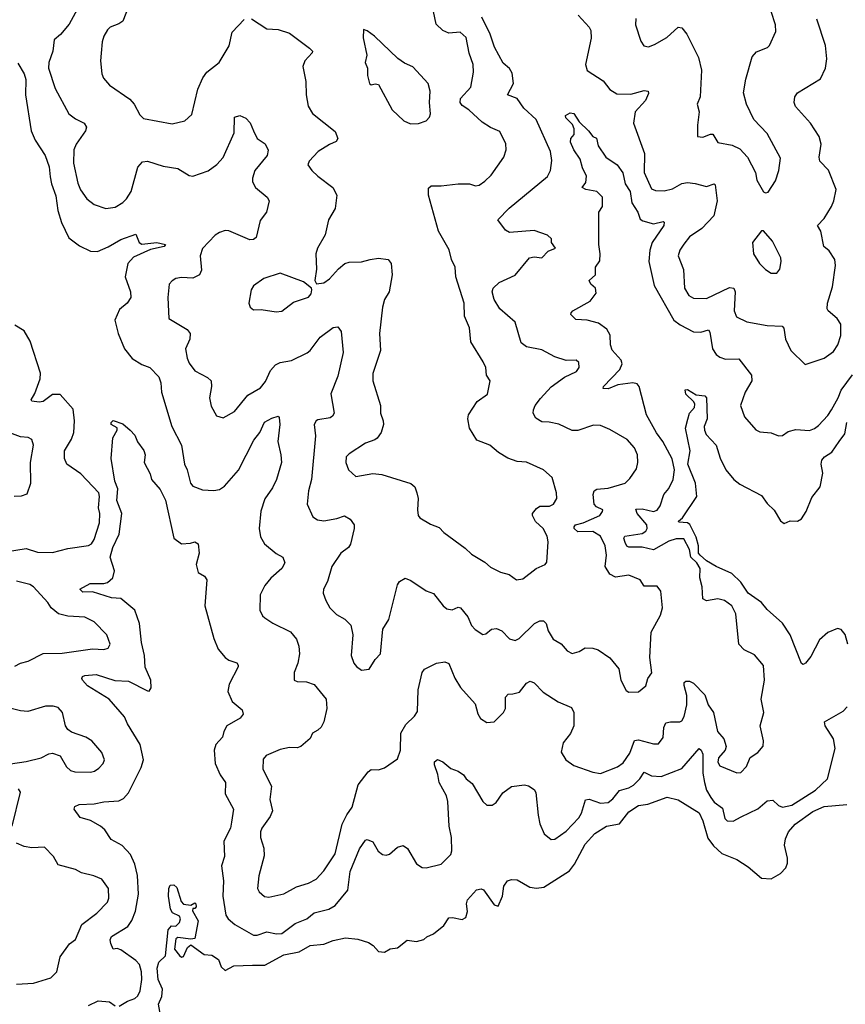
# Model space of a CAD drawing. Extents: x 2199565 to 2323334, y 894172 to 1018966.
# Tile 335 of 440: x 2301412 to 2305767, y 955184 to 960381. Entities that reach past the tile are written whole.
import ezdxf

# ---------------------------------------------------------------- set-up
doc = ezdxf.new("R2010")
doc.units = 0

msp = doc.modelspace()

# ---------------------------------------------------------------- linework, layer by layer
at = {"layer": '0CON10XD'}
for points in [[(2301725.4, 960455), (2301672.6, 960357.4), (2301627, 960303), (2301593.3, 960275), (2301587.1, 960215), (2301565.8, 960155), (2301562.9, 960125), (2301597.8, 960017.8), (2301671.1, 959885), (2301705, 959857.8), (2301751.2, 959835), (2301764.3, 959815), (2301758.1, 959795), (2301709.5, 959725), (2301696.5, 959695), (2301694.6, 959625), (2301718.3, 959518.3), (2301733.1, 959483.1), (2301765, 959435.8), (2301805, 959405.8), (2301865.8, 959384.2), (2301915, 959392.5), (2301955, 959415.8), (2301974.6, 959435.4), (2301998.9, 959475), (2302035, 959602.5), (2302058.5, 959631.5), (2302085, 959635.5), (2302167.9, 959607.9), (2302245.4, 959595.4), (2302305, 959558.6), (2302325, 959555.7), (2302406.4, 959583.6), (2302452.1, 959617.9), (2302485, 959654.3), (2302543.3, 959785), (2302545, 959867.5), (2302573.6, 959876.4), (2302605, 959861.2), (2302627, 959837), (2302644.2, 959795), (2302663.8, 959755), (2302706.2, 959726.2), (2302723, 959693), (2302716.5, 959665), (2302651.9, 959585), (2302639.4, 959545), (2302640, 959525), (2302655.7, 959495), (2302716.2, 959445), (2302728, 959425), (2302714.2, 959365.8), (2302679.2, 959320.8), (2302658.3, 959231.7), (2302645, 959220.6), (2302625, 959220), (2302515, 959266.2), (2302495, 959268.2), (2302465, 959259.1), (2302443.1, 959245), (2302375.9, 959174.1), (2302364.1, 959135), (2302370.2, 959059.8), (2302360.6, 959035), (2302325, 959017.1), (2302265, 959021.1), (2302235, 959015.8), (2302215, 959004), (2302200.6, 958985), (2302192.5, 958915), (2302198.8, 958805), (2302295.5, 958745.5), (2302310, 958725), (2302309.4, 958695), (2302286.2, 958645), (2302294.5, 958595), (2302305, 958568.8), (2302335, 958528.8), (2302402.7, 958492.7), (2302421.2, 958475), (2302423.8, 958445), (2302413.3, 958385), (2302421.2, 958341.2), (2302450.5, 958290.5), (2302485, 958279.2), (2302545, 958314.2), (2302615, 958398.9), (2302682, 958438), (2302708, 958472), (2302735, 958530.6), (2302760.7, 958559.3), (2302785, 958572.5), (2302845, 958582.9), (2302927.3, 958622.7), (2302943.1, 958635), (2302996.9, 958705), (2303065, 958757.5), (2303089.5, 958759.5), (2303107.5, 958735), (2303118.1, 958625), (2303090.5, 958499.5), (2303052.6, 958407.4), (2303070, 958305), (2303062, 958288), (2303050, 958280)], [(2301984.5, 960445), (2301955.5, 960374.5), (2301935, 960360), (2301887.9, 960342.1), (2301875, 960328.8), (2301855.8, 960295), (2301847.1, 960265), (2301840.6, 960205), (2301837.1, 960165), (2301844.2, 960095), (2301853.4, 960073.4), (2301885.6, 960035.6), (2301992.2, 959962.2), (2302015.4, 959935.4), (2302045, 959880), (2302065, 959860), (2302215, 959831.1), (2302282.6, 959847.4), (2302319.8, 959880.2), (2302351.5, 960015), (2302377.9, 960075), (2302398.9, 960105), (2302464.2, 960155), (2302516.6, 960243.4), (2302531.8, 960315), (2302595, 960382.5)], [(2303725, 959515.7), (2303785, 959515.8), (2303815.8, 959504.2), (2303835, 959508.8), (2303865, 959530), (2303898.3, 959561.7), (2303965.8, 959655), (2303977.5, 959695), (2303975.6, 959725.6), (2303945, 959791.2), (2303895, 959813.1), (2303850.9, 959840.9), (2303781.5, 959905), (2303745, 959927.8), (2303734.6, 959945), (2303736.5, 959965), (2303792.1, 960025), (2303804.5, 960104.5), (2303803.8, 960145), (2303783.1, 960205), (2303766.9, 960286.9), (2303735, 960315.6), (2303675, 960310.6), (2303643.9, 960323.9), (2303608.5, 960358.5), (2303594.5, 960424.5)], [(2304662.1, 960387.9), (2304660, 960355), (2304688.3, 960268.3), (2304704.3, 960244.3), (2304728.3, 960238.3), (2304760.7, 960250.7), (2304825, 960286.7), (2304885, 960341.2), (2304905, 960338.1), (2304930.6, 960305), (2304992.7, 960182.7), (2305008.5, 960115), (2305001.5, 959975), (2304985.7, 959935), (2304996.2, 959895), (2304986.7, 959825), (2304986.7, 959765), (2305015, 959760.8), (2305055, 959778), (2305068, 959778), (2305095, 959732.5), (2305170, 959720), (2305210, 959700), (2305251.2, 959655), (2305292.5, 959575), (2305300, 959535), (2305335, 959472.5), (2305345, 959467.5), (2305359.3, 959470.7), (2305398.3, 959531.7), (2305416.2, 959585), (2305425, 959650), (2305355, 959780), (2305284.2, 959854.2), (2305245.4, 959935.4), (2305230, 959995), (2305241.7, 960068.3), (2305275.4, 960184.6), (2305297.9, 960212.1), (2305355.9, 960234.1), (2305367.5, 960245), (2305400.7, 960319.3), (2305398.8, 960355), (2305376.2, 960425)], [(2302635, 960385.5), (2302715, 960333.3), (2302775, 960330), (2302835, 960310), (2302940.6, 960230.6), (2302956.2, 960215), (2302954.1, 960205.9), (2302916, 960165), (2302904.3, 960135), (2302921.1, 960055), (2302921.9, 959985), (2302932.9, 959925), (2302956.4, 959886.4), (2303075, 959792), (2303089.2, 959755), (2303081.7, 959738.3), (2303045, 959723.1), (2302986, 959685), (2302938.8, 959635), (2302932, 959615), (2302952, 959585), (2302984.2, 959555), (2303062.5, 959495), (2303084.2, 959455), (2303075.7, 959385), (2303040.8, 959325), (2303023.2, 959246.8), (2302982.9, 959175), (2302972.9, 959145), (2302976.9, 959065), (2302968.8, 959005), (2302977.5, 958987.5), (2303015, 958992.5), (2303045, 959014), (2303092.7, 959067.3), (2303126.1, 959093.9), (2303149.1, 959100.9), (2303215, 959103.6), (2303260, 959115), (2303305, 959123.5), (2303356, 959115), (2303370.8, 959095), (2303376.7, 959035), (2303360, 958945), (2303336, 958905), (2303325.8, 958865), (2303309.4, 958725), (2303315.6, 958635), (2303274.1, 958514.1), (2303273.8, 958475), (2303314.2, 958345), (2303314.2, 958305), (2303329.2, 958265), (2303330, 958245), (2303317.8, 958202.2), (2303297.2, 958172.8), (2303285, 958163.1), (2303235, 958147.1), (2303149.5, 958090.5), (2303134, 958075), (2303132, 958045), (2303146, 958005), (2303185, 957970), (2303275, 957986.7), (2303321.7, 957981.7), (2303475, 957934), (2303495, 957916.2), (2303505.8, 957884.2), (2303513.6, 957855), (2303509.2, 957795), (2303514.2, 957764.2), (2303522.7, 957752.7), (2303578.3, 957718.3), (2303625, 957702), (2303648, 957675), (2303762, 957592), (2303795, 957560), (2303865, 957517.5), (2303895, 957492), (2303947.5, 957465), (2303993, 957453), (2304032.5, 957425), (2304065, 957430.8), (2304136.7, 957485), (2304183.3, 957506.7), (2304192.5, 957517.5), (2304199.2, 957625), (2304193.1, 957655), (2304172.2, 957695), (2304132.3, 957732.3), (2304115.9, 957765), (2304117.2, 957775), (2304137.7, 957802.3), (2304155, 957814.4), (2304205.4, 957814.6), (2304228, 957825), (2304244.3, 957855), (2304243.1, 957885), (2304221.2, 957965), (2304173.8, 958005), (2304085, 958045.7), (2304035, 958049.4), (2303987.2, 958067.2), (2303936.6, 958096.6), (2303892, 958135), (2303822.2, 958162.2), (2303784.5, 958225), (2303775.6, 958274.4), (2303778.1, 958295), (2303825, 958366.2), (2303880, 958405), (2303894, 958475), (2303874, 958505), (2303870, 958545), (2303856, 958575), (2303790.5, 958680.5), (2303783.6, 958755), (2303757, 958817), (2303755.6, 958885), (2303711.9, 959025), (2303708.6, 959075), (2303689.4, 959115), (2303677.3, 959167.3), (2303620, 959265), (2303567.8, 959455), (2303568.6, 959491.4), (2303582.5, 959505), (2303635.5, 959504.5), (2303725, 959515.7)], [(2303050, 958280), (2302985, 958268.6), (2302975, 958263.8), (2302964.2, 958245), (2302972.2, 958185), (2302950.4, 957955), (2302934.6, 957894.6), (2302927.1, 957825), (2302957.8, 957757.8), (2302982.2, 957742.2), (2303015, 957736.9), (2303085, 957748.1), (2303125, 957762), (2303155.4, 957745.4), (2303175.6, 957715), (2303176.5, 957695), (2303157, 957613), (2303145.8, 957595), (2303105.6, 957565), (2303058.1, 957495), (2303035, 957416.7), (2303014.5, 957375.5), (2303013.1, 957355), (2303025.7, 957315), (2303047.6, 957277.6), (2303082.2, 957242.2), (2303127.3, 957217.3), (2303158.9, 957185), (2303168.5, 957135), (2303160.8, 957025), (2303174, 956985), (2303187.3, 956967.3), (2303215, 956948.8), (2303255, 956953.3), (2303286.7, 957005), (2303315.5, 957034.5), (2303327.5, 957165), (2303358.2, 957215), (2303405, 957398.8), (2303415, 957415.8), (2303445, 957433.8), (2303475, 957422), (2303555, 957367.5), (2303595, 957352.5), (2303645, 957287.5), (2303665, 957272.5), (2303692.7, 957267.3), (2303725, 957280), (2303737.6, 957277.6), (2303775, 957230), (2303795, 957184.2), (2303815, 957162.9), (2303855, 957136.2), (2303870.5, 957139.5), (2303900, 957165), (2303927.4, 957167.4), (2303954, 957155), (2303995, 957114), (2304025, 957104.2), (2304045.8, 957115), (2304128, 957195), (2304155, 957208.6), (2304175, 957208.6), (2304188.1, 957195), (2304198.5, 957155), (2304225, 957112), (2304267.3, 957087.3), (2304300.3, 957050.3), (2304325, 957036.2), (2304362.7, 957047.3), (2304395, 957065.6), (2304435, 957064.4), (2304463.8, 957055), (2304525, 957013.1), (2304571.4, 956955), (2304582.5, 956895), (2304611.2, 956841.2), (2304625, 956832.5), (2304675, 956833.3), (2304713.8, 956865), (2304725.8, 956904.2), (2304745.7, 956934.3), (2304735.6, 957015), (2304742, 957148), (2304791.5, 957238.5), (2304802.6, 957277.4), (2304794.4, 957365), (2304775, 957391.4), (2304705, 957392), (2304683.8, 957425), (2304625, 957449.5), (2304555, 957439.2), (2304524.4, 957454.4), (2304500.4, 957495), (2304506.2, 957555), (2304500.4, 957605), (2304475, 957656.2), (2304435, 957679.6), (2304355, 957678.5), (2304336.9, 957695), (2304335.8, 957705), (2304343.3, 957715), (2304384.5, 957725.5), (2304472, 957765), (2304486.7, 957785), (2304487.5, 957795), (2304455, 957811.1), (2304441.5, 957825), (2304436.9, 957875), (2304442.2, 957895), (2304456.6, 957903.4), (2304515, 957908.9), (2304606, 957935), (2304630.3, 957959.7), (2304665, 958011.2), (2304672.2, 958045), (2304670, 958085), (2304655, 958122), (2304616, 958165), (2304525, 958218), (2304475, 958239.4), (2304439.1, 958240.9), (2304356.1, 958213.9), (2304325, 958212.9), (2304255, 958246.9), (2304205, 958257.8), (2304165, 958258.6), (2304135, 958278), (2304120, 958305), (2304122.1, 958322.1), (2304130.7, 958345), (2304158, 958382), (2304215, 958443.1), (2304284.6, 958495.4), (2304348, 958525), (2304362.9, 958545), (2304361.7, 958571.7), (2304347.5, 958585), (2304295, 958583.5), (2304235, 958601.2), (2304165, 958638.2), (2304085.4, 958655.4), (2304056, 958675), (2304025.6, 958785), (2303943.8, 958855), (2303914.2, 958905), (2303904, 958945), (2303908.8, 958965), (2303940, 958995), (2304025, 959032.5), (2304100, 959125), (2304125, 959130), (2304165, 959124), (2304199.5, 959160.5), (2304237.5, 959175), (2304217.5, 959205), (2304216.2, 959225), (2304195, 959244), (2304125, 959268.1), (2303995, 959258), (2303975, 959271.2), (2303934.2, 959325), (2303994, 959386), (2304195, 959554.4), (2304211.2, 959585), (2304217.8, 959637.8), (2304210.9, 959685), (2304136.2, 959855), (2304070.7, 959915), (2304035.8, 959965.8), (2303984, 959985), (2304017.1, 960045), (2304009.6, 960099.6), (2303995, 960124.4), (2303962.6, 960152.6), (2303916.1, 960236.1), (2303893.9, 960305), (2303849.2, 960395)], [(2304357.5, 960405), (2304415, 960341.2), (2304424.3, 960324.3), (2304425.5, 960284.5), (2304395.8, 960144.2), (2304405, 960112.5), (2304489.1, 960059.1), (2304525, 960013.5), (2304560.6, 959990.6), (2304635, 959987.7), (2304705, 960008.2), (2304726.2, 960005), (2304728.3, 959991.7), (2304712.9, 959955), (2304658.5, 959895), (2304648.5, 959835), (2304707.1, 959675), (2304705.6, 959575), (2304745, 959489.2), (2304765, 959480), (2304811.3, 959478.7), (2304855, 959488.9), (2304905, 959516.2), (2304935, 959521.3), (2304975, 959517.5), (2305035, 959500.9), (2305075, 959515.7), (2305079.7, 959509.7), (2305090, 959425), (2305074, 959346), (2305010.3, 959279.7), (2304944.5, 959235), (2304915, 959196.9), (2304894.4, 959165), (2304884.4, 959135), (2304913.8, 959063.8), (2304917.8, 958965), (2304940.6, 958925), (2304965, 958911.5), (2305035, 958910.4), (2305155, 958967.4), (2305179.5, 958965), (2305186.5, 958945), (2305180.8, 958845), (2305192.8, 958812.8), (2305247.4, 958787.4), (2305355, 958766.9), (2305433.8, 958763.8), (2305442.6, 958752.6), (2305451.4, 958695), (2305478.6, 958635), (2305555, 958561.2), (2305655, 958594.3), (2305705, 958630), (2305727.3, 958665), (2305742.5, 958715), (2305742.9, 958775), (2305724.3, 958805), (2305675.7, 958845), (2305671.5, 958855), (2305672.9, 958885), (2305699.1, 958970.9), (2305715.5, 959084.5), (2305712.2, 959115), (2305681.1, 959161.1), (2305654, 959185), (2305636.7, 959265), (2305619.2, 959295), (2305655, 959332.9), (2305693.3, 959395), (2305706.7, 959425), (2305718.9, 959485), (2305677.4, 959587.4), (2305631.9, 959635), (2305629.5, 959655), (2305639.3, 959725), (2305628.5, 959765), (2305582.7, 959835), (2305503.8, 959923.8), (2305496.5, 959945), (2305500, 959975), (2305513.8, 959995), (2305635, 960068.6), (2305662.1, 960125), (2305670, 960175), (2305662.8, 960245), (2305616.1, 960385)], [(2303472.3, 959832.3), (2303515, 959834), (2303555, 959847.5), (2303573.6, 959866.4), (2303578.8, 959885), (2303572.5, 959945), (2303575.9, 960004.1), (2303566, 960045), (2303485, 960133.3), (2303441.7, 960151.7), (2303405.9, 960175.9), (2303283.3, 960295), (2303245, 960323.3), (2303225, 960330), (2303224.2, 960285), (2303242, 960195), (2303234.2, 960155), (2303246.1, 960126.1), (2303247, 960087), (2303257.5, 960045), (2303265, 960037.5), (2303287, 960043), (2303305, 960040), (2303376.4, 959906.4), (2303438.3, 959848.3), (2303472.3, 959832.3)], [(2301402.3, 960152.3), (2301435.3, 960095), (2301443.8, 960065), (2301442.3, 959985), (2301472, 959795), (2301493.8, 959745), (2301545.6, 959665), (2301567.5, 959605), (2301572.7, 959552.7), (2301579.6, 959515), (2301602.4, 959452.4), (2301613.1, 959375), (2301631.4, 959311.4), (2301670.3, 959230.3), (2301727, 959187), (2301785, 959159.5), (2301822.2, 959157.8), (2301878.1, 959181.9), (2301945, 959221.1), (2302025, 959250), (2302041.2, 959205), (2302055, 959197.5), (2302135.3, 959205.3), (2302180, 959195), (2302173.3, 959185), (2302102.3, 959167.7), (2302012.5, 959127.5), (2301981.8, 959095), (2301967.1, 959025), (2301995.8, 958945), (2301997.1, 958915), (2301978.6, 958885), (2301938.4, 958851.6), (2301913.3, 958795), (2301931.3, 958725), (2301964.4, 958645), (2302005, 958593.3), (2302055, 958562.2), (2302098.8, 958545), (2302145, 958496.7), (2302155.4, 958465.4), (2302159.2, 958415), (2302213.3, 958235), (2302265.8, 958135.8), (2302280, 958035), (2302294.5, 958005), (2302312.9, 957935), (2302325, 957920), (2302375, 957900.8), (2302435, 957896.7), (2302465, 957901.5), (2302491.3, 957918.7), (2302566.1, 958003.9), (2302647.1, 958162.9), (2302677.4, 958202.6), (2302702.3, 958257.7), (2302741.3, 958278.7), (2302775, 958289.2), (2302780.9, 958280.9), (2302783.1, 958245), (2302773.6, 958155), (2302788.6, 958085), (2302793.3, 958045), (2302765.6, 957955), (2302745, 957910.8), (2302705, 957852), (2302683.4, 957786.6), (2302674.4, 957695), (2302682.6, 957652.6), (2302702.5, 957615), (2302765, 957564.2), (2302800, 957545), (2302810, 957515), (2302794.3, 957485), (2302736.5, 957433.5), (2302704.2, 957395), (2302680, 957345), (2302678, 957265), (2302692, 957235), (2302703.8, 957225), (2302746.3, 957196.3), (2302840.4, 957150.4), (2302872.2, 957112.2), (2302884.4, 957075), (2302887.5, 957035), (2302879.4, 956985), (2302860, 956935), (2302860, 956895), (2302875, 956887.5), (2302925, 956887.1), (2302965, 956871.9), (2303028.1, 956795), (2303032.5, 956745), (2303015.8, 956675), (2303002.6, 956647.4), (2302985, 956630.8), (2302956.7, 956615), (2302943.1, 956586.9), (2302895, 956546), (2302875, 956538.6), (2302835, 956540), (2302785, 956529.5), (2302711.7, 956498.3), (2302695, 956477.5), (2302694.4, 956425), (2302740.6, 956335), (2302730.8, 956265), (2302744.4, 956205), (2302733.3, 956175), (2302688.9, 956115), (2302682.2, 956095), (2302682.2, 956065), (2302699.3, 956009.3), (2302701.7, 955968.3), (2302672.3, 955862.3), (2302666, 955795), (2302675, 955778.8), (2302703.6, 955753.6), (2302725, 955749.4), (2302805, 955768.1), (2302872, 955805), (2302935.3, 955824.7), (2302975, 955845.6), (2303015, 955888.1), (2303075, 955978), (2303112.1, 956135), (2303136.4, 956185), (2303165.6, 956225), (2303197, 956343), (2303248.9, 956411.1), (2303265, 956424.4), (2303305, 956422.9), (2303335, 956432.5), (2303405, 956480), (2303420.4, 956525), (2303422.5, 956615), (2303447.8, 956662.2), (2303494.7, 956705.3), (2303509.8, 956730.2), (2303513.3, 956845), (2303534.3, 956935.7), (2303547, 956953), (2303610, 956985), (2303655, 956992), (2303675, 956984), (2303706.2, 956906.2), (2303736.1, 956856.1), (2303815, 956770), (2303828, 956718), (2303842.8, 956692.8), (2303875, 956672), (2303915, 956676), (2303964.2, 956725), (2303973.3, 956745), (2303975, 956806), (2303988.8, 956821.2), (2304013.6, 956823.6), (2304047.2, 956832.8), (2304085, 956880), (2304105, 956890), (2304125, 956880.8), (2304172.8, 956832.8), (2304251.2, 956781.2), (2304321.7, 956751.7), (2304334.5, 956724.5), (2304335.3, 956654.7), (2304316.2, 956613.8), (2304277.5, 956565), (2304267.5, 956515), (2304292, 956475), (2304335, 956444.3), (2304435, 956410), (2304475, 956403.3), (2304565, 956438.2), (2304595, 956458.5), (2304629.7, 956510.3), (2304655, 956576.9), (2304675, 956580), (2304755, 956558.5), (2304780.6, 956559.4), (2304805, 956593.3), (2304810, 956645), (2304820.2, 956669.8), (2304843.8, 956676.2), (2304894.5, 956675.5), (2304905, 956681.4), (2304917.2, 956702.8), (2304930.5, 956765), (2304931.1, 956815), (2304916.7, 956866.7), (2304917.3, 956882.7), (2304925, 956889.2), (2304945, 956890.6), (2304965, 956878.9), (2305025, 956818.1), (2305043.3, 956765), (2305072, 956725), (2305093.2, 956625), (2305125.6, 956585.6), (2305137.5, 956545), (2305132.5, 956525), (2305096.9, 956485), (2305095, 956463.3), (2305105, 956444), (2305195, 956406.7), (2305215, 956407.5), (2305245, 956440), (2305265, 956486.7), (2305305, 956513.8), (2305332.7, 956547.3), (2305334.3, 956575), (2305317.1, 956655), (2305337.1, 956725), (2305322.1, 956795), (2305340.5, 956895), (2305335, 956972.5), (2305288.3, 957028.3), (2305233.8, 957055), (2305205.8, 957085), (2305190, 957245), (2305168.1, 957288.1), (2305129.2, 957315), (2305095, 957324.5), (2305035, 957313.5), (2305015.7, 957325), (2305012.4, 957387.6), (2305000, 957435), (2305000.8, 957485), (2304982.7, 957515), (2304951.5, 957545), (2304944.1, 957585), (2304915, 957641.1), (2304875, 957640.9), (2304835, 957628.2), (2304755, 957582.7), (2304695, 957598.1), (2304625, 957597.8), (2304615, 957603.1), (2304605, 957622), (2304599.1, 957645), (2304604.3, 957655.7), (2304695, 957670), (2304715, 957682.5), (2304721.8, 957695), (2304719.6, 957715), (2304668.6, 957775), (2304662.4, 957797.6), (2304695, 957799.1), (2304755, 957784.8), (2304775, 957791.8), (2304790, 957815), (2304809.4, 957875), (2304835, 957907.5), (2304859.2, 957955), (2304865.9, 958005), (2304853.9, 958063.9), (2304803.9, 958155), (2304771.1, 958201.1)], [(2304771.1, 958201.1), (2304717.5, 958295), (2304680, 958445), (2304669.1, 958459.1), (2304645, 958465.4), (2304566.6, 958453.4), (2304515, 958433.8), (2304490, 958435), (2304491.9, 958445), (2304577.1, 958535), (2304590, 958565), (2304583.5, 958585), (2304537, 958637), (2304528.2, 958665), (2304525.6, 958715.6), (2304508.5, 958748.5), (2304465, 958780), (2304405, 958795.3), (2304345, 958799.5), (2304319.2, 958825), (2304320, 958835), (2304330, 958845), (2304420, 958895), (2304452.3, 958937.7), (2304448.8, 958965), (2304424, 958985), (2304416, 959005), (2304449.2, 959035), (2304449.2, 959075), (2304471.2, 959108.8), (2304474, 959145), (2304465.8, 959195), (2304467.1, 959365), (2304486.7, 959395), (2304485.5, 959445), (2304456.2, 959475), (2304397.5, 959485), (2304378.8, 959495), (2304398.2, 959521.8), (2304401.4, 959555), (2304380.2, 959600.2), (2304368.9, 959645), (2304335, 959694.3), (2304317.3, 959735), (2304319.4, 959755), (2304336.7, 959775), (2304335.8, 959805), (2304327.7, 959827.7), (2304293, 959863), (2304290, 959875), (2304315, 959889.2), (2304335, 959886.4), (2304362.2, 959842.2), (2304412.7, 959795), (2304434, 959765), (2304455, 959756.2), (2304463.8, 959715), (2304503.8, 959655), (2304563.5, 959615), (2304592.7, 959572.7), (2304605.6, 959515), (2304631.3, 959475), (2304640.2, 959415), (2304671.7, 959365), (2304685, 959328.6), (2304699.1, 959319.1), (2304755, 959304.6), (2304805, 959315.5), (2304812, 959312), (2304808.5, 959295), (2304747.3, 959205), (2304735.3, 959164.7), (2304730.7, 959105), (2304758.9, 958978.9), (2304861.8, 958795), (2304895, 958770), (2304965, 958733.3), (2305005, 958732.2), (2305045, 958744.4), (2305052.6, 958732.6), (2305066.5, 958645), (2305085, 958614.4), (2305105, 958599.4), (2305135, 958589.4), (2305205, 958591.4), (2305271.4, 958505), (2305273.3, 958475), (2305238.1, 958415), (2305214.4, 958344.4), (2305235.7, 958285), (2305295, 958217.5), (2305315, 958206), (2305375, 958200.8), (2305415, 958185.8), (2305435, 958187.5), (2305465, 958208.5), (2305505, 958219.1), (2305577.6, 958212.4), (2305605, 958223.5), (2305625, 958240), (2305675, 958293.1), (2305693.1, 958323.1), (2305729.1, 958385), (2305744.1, 958425.9), (2305805, 958506.7)], [(2305405, 959043.8), (2305421.2, 959065), (2305429.2, 959105), (2305426, 959125), (2305383, 959213), (2305335, 959267.5), (2305325, 959267.5), (2305276.7, 959205), (2305282.5, 959145), (2305314.4, 959094.4), (2305345, 959063.8), (2305375, 959043.8), (2305405, 959043.8)], [(2302765, 958839.4), (2302795, 958842.9), (2302855, 958891.4), (2302935, 958916.2), (2302948.8, 958935), (2302953.3, 958955), (2302950, 958965), (2302908.3, 958998.3), (2302785, 959044.3), (2302698.8, 959015), (2302644.1, 958975.9), (2302632, 958955), (2302620, 958885), (2302628, 958865), (2302645, 958850), (2302685, 958852), (2302765, 958839.4)], [(2301336.9, 957573.1), (2301445, 957591.1), (2301505, 957571.5), (2301585, 957570), (2301665, 957590.8), (2301775, 957606.5), (2301790, 957615), (2301805, 957638), (2301833.1, 957725), (2301833.9, 957775), (2301827.5, 957805), (2301833.3, 957865), (2301828.2, 957885), (2301734.5, 957985), (2301660, 958035), (2301648.5, 958065), (2301648.2, 958105), (2301685, 958166.7), (2301696.8, 958203.2), (2301700.2, 958265), (2301692.8, 958325), (2301625, 958402.5), (2301585, 958403.2), (2301535, 958366.2), (2301515, 958362.1), (2301475, 958367.5), (2301472.5, 958375), (2301492, 958408), (2301518.8, 958485), (2301520.9, 958515), (2301467.4, 958685), (2301435, 958739.6), (2301385, 958768.8)], [(2305779.2, 957085), (2305765.8, 957135.8), (2305745, 957163.5), (2305725, 957167.5), (2305675, 957146.9), (2305630.9, 957109.1), (2305585, 957020), (2305556.7, 956985), (2305545, 956977.5), (2305535, 956982.5), (2305476.2, 957135), (2305435.8, 957195.8), (2305355, 957268.1), (2305324.5, 957305), (2305253.8, 957355), (2305215, 957413.3), (2305168.4, 957458.4), (2305085, 957495.6), (2305035, 957525.7), (2305000.5, 957555), (2304992.2, 957565), (2304991.6, 957605), (2304980.7, 957650.7), (2304946.4, 957716.4), (2304935, 957725.7), (2304888.8, 957728.8), (2304886.9, 957735), (2304907.9, 957752.1), (2304983.8, 957865), (2304976.5, 957935), (2304936.4, 958035), (2304948.1, 958105), (2304923.3, 958225), (2304936.7, 958273.3), (2304945.4, 958304.6), (2304970.8, 958335), (2304972.3, 958352.3), (2304968, 958365), (2304925.8, 958405), (2304921.4, 958428.6), (2304935, 958429.4), (2304980.8, 958400.9), (2305025, 958395.7), (2305035, 958386.2), (2305038.1, 958275), (2305022.5, 958235), (2305024.3, 958214.3), (2305032.7, 958192.7), (2305085.7, 958135), (2305107.1, 958067.1), (2305137.1, 958005), (2305179.2, 957955), (2305210.2, 957930.2), (2305325, 957869.2), (2305355, 957827.5), (2305392.2, 957792.2), (2305425, 957736), (2305445, 957722), (2305475, 957736.2), (2305515, 957734), (2305535, 957746.2), (2305559.4, 957785), (2305590.4, 957859.6), (2305634.6, 957915), (2305647.3, 957987.3), (2305639.2, 958035), (2305643.2, 958056.8), (2305656.2, 958075), (2305695, 958098.9), (2305735, 958155.3), (2305764.3, 958195), (2305775, 958256)], [(2301935.5, 955174.5), (2301979.3, 955200.7), (2302018.8, 955215), (2302035, 955228.6), (2302047.5, 955255), (2302055.7, 955315), (2302054.2, 955355), (2302043.8, 955393.8), (2302025, 955415.5), (2301945, 955472.1), (2301925, 955478.9), (2301905, 955476.2), (2301892.1, 955505), (2301889.6, 955525), (2301895, 955541.9), (2301981.5, 955595), (2302003.8, 955626.2), (2302023.1, 955676.9), (2302038.8, 955765), (2302032.4, 955865), (2302018.4, 955925), (2301995.9, 955975), (2301952.9, 956022.9), (2301894.3, 956055), (2301860.8, 956105), (2301838.2, 956125), (2301785, 956153.9), (2301731.1, 956171.1), (2301698.8, 956215), (2301702.3, 956227.7), (2301725, 956238.6), (2301805, 956241.8), (2301855, 956252.5), (2301935, 956258.8), (2301958.8, 956271.2), (2301985, 956300.6), (2302052, 956435), (2302064.6, 956475), (2302047.3, 956555), (2301980.5, 956665), (2301965, 956701.2), (2301884.3, 956795), (2301768.8, 956865), (2301742, 956895), (2301740, 956905), (2301743.3, 956915), (2301755, 956920.8), (2301815.6, 956924.4), (2301913.3, 956893.3), (2301985, 956890.4), (2302085, 956839.2), (2302095, 956838), (2302104.3, 956855), (2302104.1, 956895), (2302074, 956964), (2302070.7, 957025), (2302053.7, 957093.7), (2302043.7, 957193.7), (2302018.2, 957265), (2301945, 957326.2), (2301895, 957329.6), (2301795, 957361.9), (2301745, 957360.4), (2301729.2, 957375), (2301783.8, 957406.2), (2301855, 957404.7), (2301875, 957410.4), (2301902.1, 957435), (2301912.3, 957472.3), (2301889.3, 957545), (2301903.3, 957595), (2301936.4, 957666.4), (2301950.7, 957775), (2301924.5, 957844.5), (2301929.3, 957905), (2301913.5, 957945), (2301894.2, 958065), (2301903.3, 958175), (2301925.8, 958214.2), (2301925, 958226.7), (2301894.2, 958244.2), (2301894.4, 958255.6), (2301905, 958266.2), (2301955, 958249.2), (2301994.2, 958215), (2302018.2, 958188.2), (2302033.2, 958153.2), (2302066.8, 958106.8), (2302072.5, 958085), (2302068.8, 958045), (2302100, 957985), (2302106.7, 957955), (2302152.3, 957902.3), (2302180.8, 957845), (2302224.4, 957644.4), (2302265, 957614.2), (2302312.4, 957617.6), (2302335.7, 957625.7), (2302353.8, 957615), (2302358.2, 957565), (2302342.5, 957505), (2302353.6, 957463.6), (2302386.2, 957445), (2302398.8, 957425), (2302387.8, 957287.8), (2302435.5, 957115), (2302459.1, 957059.1), (2302495, 957015.7), (2302515, 957001.1), (2302556.2, 956986.2), (2302564.3, 956975), (2302564.3, 956965), (2302516.1, 956875), (2302509.6, 956835), (2302532.2, 956782.2), (2302585, 956738), (2302590, 956715), (2302573.8, 956695), (2302504.3, 956655), (2302488.1, 956625), (2302481.4, 956595), (2302445.8, 956555), (2302436.7, 956525), (2302442.5, 956455), (2302469.6, 956395), (2302497.3, 956355), (2302494.6, 956295), (2302538.6, 956215), (2302529.5, 956145), (2302523.4, 956115), (2302487.9, 956045), (2302492.7, 955965), (2302476.7, 955915), (2302486.7, 955836.7), (2302482.5, 955755), (2302498.5, 955655), (2302511.1, 955635), (2302545.8, 955605.8), (2302645, 955548.8), (2302665, 955549.6), (2302715, 955566.9), (2302766.7, 955556.7), (2302795, 955558.2), (2302865, 955611.3), (2302925.8, 955635), (2302965, 955666.9), (2303043, 955687), (2303075, 955705.7), (2303142.7, 955787.3), (2303154.7, 955885), (2303204.8, 956005.2), (2303235, 956050), (2303245, 956053.8), (2303275, 956041.2), (2303302.8, 955992.8), (2303325.4, 955975.4), (2303345, 955971.5), (2303362.6, 955977.4), (2303405, 956013.5), (2303435, 956023.1), (2303456.7, 956006.7), (2303505, 955926), (2303535, 955906.2), (2303555, 955904.3), (2303635, 955924.4), (2303685, 955976), (2303691.5, 955995), (2303690, 956065), (2303676.4, 956125), (2303670.6, 956255), (2303663.5, 956285), (2303623.8, 956355), (2303616.9, 956396.9), (2303598.8, 956448.8), (2303599.2, 956465), (2303615, 956477.1), (2303643.8, 956465), (2303685, 956428.8), (2303724.2, 956414.2), (2303753.3, 956395), (2303766.7, 956375), (2303799.1, 956349.1), (2303854.3, 956255), (2303875.8, 956235.8), (2303904.2, 956235.8), (2303925, 956248.8), (2303959.3, 956300.7), (2304005, 956334), (2304075, 956342.5), (2304095, 956337.5), (2304125, 956317.5), (2304135, 956302.5), (2304146.9, 956183.1), (2304155, 956136.7), (2304178, 956085), (2304215, 956053.8), (2304235, 956056.7), (2304295, 956098.6), (2304361.2, 956168.8), (2304375, 956194), (2304396.1, 956263.9), (2304415, 956267.1), (2304475, 956246), (2304515, 956250.4), (2304540.6, 956269.4), (2304575, 956312.3), (2304625, 956326.9), (2304648.8, 956341.2), (2304683.1, 956375), (2304705, 956409.2), (2304745, 956390.7), (2304795, 956386.3), (2304905, 956429.7), (2304995, 956534.2), (2305006.5, 956526.5), (2305014.6, 956504.6), (2305015.9, 956405), (2305023.7, 956355), (2305035.2, 956315), (2305056.6, 956276.6), (2305075, 956252), (2305118.9, 956218.9), (2305131.5, 956165), (2305143, 956153), (2305175, 956151.8), (2305216.5, 956173.5)], [(2301383, 957867), (2301421.2, 957868.8), (2301450.3, 957879.7), (2301470, 957935), (2301468.5, 958045), (2301484.3, 958135), (2301476.2, 958165), (2301455.5, 958175.5), (2301415, 958178.9), (2301345, 958206.9)], [(2301385, 956968.5), (2301415, 956985.4), (2301455.8, 956995), (2301535, 957036.1), (2301635, 957038.5), (2301795, 957060.4), (2301855, 957056.7), (2301878.8, 957065), (2301888.6, 957085), (2301872, 957135), (2301803.9, 957203.9), (2301755, 957227.3), (2301665, 957232.7), (2301615.4, 957245.4), (2301577.6, 957277.6), (2301560, 957305), (2301485, 957388.8), (2301465, 957399.6), (2301395, 957418.1)], [(2301315, 956447.3), (2301445, 956466.4), (2301525, 956485.6), (2301565, 956505.7), (2301585, 956509.2), (2301625, 956496), (2301657.9, 956437.9), (2301678.9, 956418.9), (2301702.1, 956412.1), (2301785, 956409.2), (2301805.7, 956414.3), (2301828.7, 956431.3), (2301852, 956455), (2301858, 956475), (2301844.4, 956514.4), (2301791.2, 956575), (2301760, 956595), (2301685, 956620), (2301665.8, 956635), (2301653.6, 956655), (2301637.3, 956725), (2301615, 956750.6), (2301587.6, 956757.6), (2301547.5, 956757.5), (2301455, 956729.1), (2301415, 956733.6), (2301301.1, 956761.1)], [(2305216.5, 956173.5), (2305305, 956216.5), (2305355, 956257.8), (2305385, 956261.4), (2305415, 956234), (2305435, 956224.4), (2305485, 956235.4), (2305608.8, 956315), (2305673.1, 956375), (2305713.3, 956535), (2305704.5, 956585), (2305661.1, 956655), (2305657.5, 956675), (2305755, 956732.1), (2305775.7, 956754.3)], [(2301372.4, 956125), (2301415.5, 956305), (2301405, 956322.5)], [(2302161.2, 955088.8), (2302143.3, 955185), (2302160.8, 955225), (2302164, 955265), (2302142.5, 955315), (2302137.5, 955375), (2302145, 955406), (2302180, 955440), (2302195, 955576.7), (2302211.7, 955598.3), (2302235, 955597.5), (2302254, 955616), (2302260, 955635), (2302255, 955650), (2302218, 955668), (2302207.1, 955687.1), (2302196.9, 955755), (2302198.2, 955795), (2302205, 955814), (2302224.4, 955814.4), (2302240.3, 955800.3), (2302263.3, 955726.7), (2302275, 955713.8), (2302315, 955707.5), (2302335, 955720), (2302340, 955715), (2302341.7, 955698.3), (2302335, 955690), (2302325, 955690), (2302323, 955677), (2302353.3, 955625), (2302335, 955532.5), (2302315, 955527.5), (2302245, 955536.7), (2302235, 955530), (2302228.8, 955475), (2302255, 955441.2), (2302265, 955433.8), (2302275, 955437.5), (2302297.5, 955485), (2302315, 955497.5), (2302385, 955447.5), (2302425, 955443.3), (2302460.7, 955420.7), (2302475, 955382.5), (2302495, 955363.3), (2302541.8, 955388.2), (2302639.1, 955390.9), (2302705, 955391.2), (2302804, 955445), (2302885, 955461.9), (2302943.8, 955495), (2303015, 955502.7), (2303065, 955521.2), (2303130, 955535), (2303195, 955528.5), (2303250.9, 955510.9), (2303276.7, 955495), (2303303.9, 955463.9), (2303335, 955458.8), (2303365, 955476.7), (2303405, 955483.3), (2303455, 955522.5), (2303505, 955516.7), (2303543.6, 955526.4), (2303559.3, 955540.7), (2303593.6, 955556.4), (2303649.5, 955600.5), (2303675, 955640), (2303695, 955642.5), (2303745, 955632.5), (2303765, 955642.5), (2303773.8, 955675), (2303769.2, 955715), (2303774, 955735), (2303820.5, 955789.5), (2303845, 955793.8), (2303858.8, 955788.8), (2303915, 955708.8), (2303935, 955702.5), (2303958.6, 955755), (2303965, 955807.5), (2303985, 955836.2), (2304005, 955843.3), (2304035, 955841.2), (2304102.7, 955802.7), (2304137.4, 955797.4), (2304177.1, 955802.9), (2304311.5, 955888.5), (2304338.7, 955925), (2304395, 956030.5), (2304445, 956086.2), (2304506.2, 956125), (2304575, 956137.1), (2304625, 956200), (2304675, 956233.5), (2304725, 956240), (2304827, 956277), (2304885, 956263.1), (2304995, 956195.6), (2305015, 956152.5), (2305041, 956061), (2305071.6, 956021.6), (2305115, 955980), (2305195, 955949.2), (2305255, 955910), (2305325, 955850.4), (2305375, 955846.7), (2305425, 955874.6), (2305452.8, 955905), (2305461.3, 955928.7), (2305462, 955955), (2305446.7, 956025), (2305451.7, 956058.3), (2305467.8, 956095), (2305502.1, 956135), (2305595, 956202.7), (2305655, 956228), (2305775, 956238.2)], [(2301395, 955290), (2301484.6, 955295.4), (2301576.2, 955325), (2301607.5, 955355), (2301624.5, 955435.5), (2301675, 955503.3), (2301705, 955526.7), (2301740, 955605), (2301817.8, 955665), (2301875, 955724.2), (2301881.5, 955745), (2301879.5, 955795), (2301844.5, 955844.5), (2301803.4, 955863.4), (2301738.3, 955878.3), (2301705, 955895.8), (2301615, 955921.4), (2301590, 955965), (2301543.1, 956013.1), (2301475, 956010.5), (2301435, 956018.2), (2301394.7, 956034.7)], [(2301775, 955177.5), (2301825, 955202.5), (2301885, 955196.7), (2301915, 955177.1)]]:
    msp.add_lwpolyline(points, dxfattribs=at)

doc.saveas('drawing.dxf')
